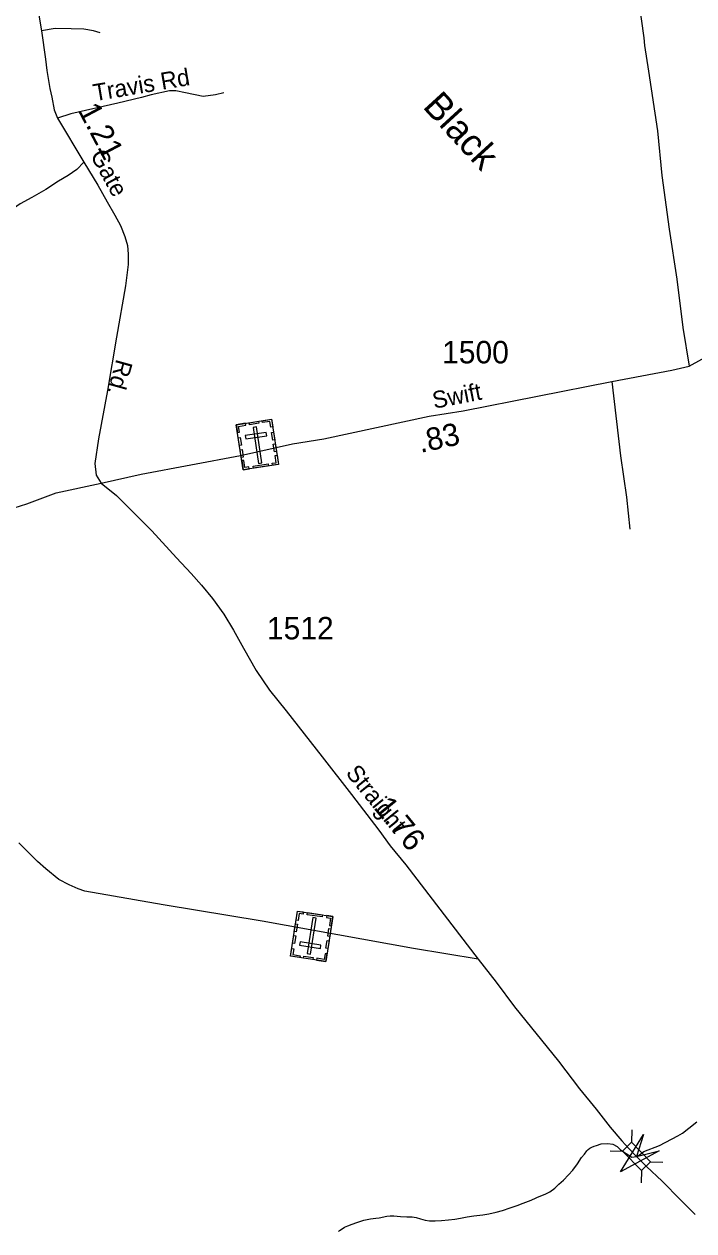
# Model space of a CAD drawing. Extents: x 2220236 to 2384410, y 720751 to 894131.
# Drawn here: x 2338568 to 2342298, y 859842 to 866567 of the extents above; entities that cross this region are included whole.
import ezdxf

# ---------------------------------------------------------------- set-up
doc = ezdxf.new("R2010")
doc.units = 0
doc.layers.add('Default', color=7, linetype='Continuous')

msp = doc.modelspace()

# ---------------------------------------------------------------- linework, layer by layer
at = {"layer": 'Default'}
for p, q in [((2341952.6, 860404.7), (2341951.5, 860335.7)), ((2341952.6, 860404.7), (2341951.5, 860335.7)), ((2341831.7, 860287.8), (2341900.7, 860286.6)), ((2341831.7, 860287.8), (2341900.7, 860286.6)), ((2342056.2, 860226.8), (2342125.2, 860225.6)), ((2342056.2, 860226.8), (2342125.2, 860225.6)), ((2342006.6, 860178.8), (2342005.5, 860109.9)), ((2342006.6, 860178.8), (2342005.5, 860109.9))]:
    msp.add_line(p, q, dxfattribs=at)
for points in [[(2341930.3, 867093.8), (2341953.1, 866923.3), (2342004.1, 866596.4), (2342019.9, 866490.9), (2342023.4, 866448.7), (2342045.3, 866304.6), (2342096.3, 865972.4), (2342120.6, 865723.7), (2342160.1, 865424.1), (2342203.4, 865146.8), (2342236.8, 864877.4), (2342272.8, 864661.2)], [(2338623.8, 866772.9), (2338665, 866530.3), (2338686.4, 866372.2), (2338694.8, 866309.1), (2338710.5, 866208.1), (2338721.1, 866159.7), (2338735.8, 866090.3), (2338752.6, 866044), (2338900.8, 865798), (2338978.2, 865669.8), (2339029.2, 865576.5), (2339072.1, 865503.5), (2339103.6, 865444.6), (2339128.8, 865383.6), (2339143.5, 865333.1), (2339147.7, 865284.8), (2339147.7, 865228), (2339133, 865108.1), (2339082.6, 864822.1), (2339032.1, 864525.5), (2338982.7, 864256.8), (2338961.8, 864118.7), (2338968.1, 864053.8), (2338996.1, 864008.6)], [(2338623.8, 866772.9), (2338665, 866530.3), (2338686.4, 866372.2), (2338694.8, 866309.1), (2338710.5, 866208.1), (2338721.1, 866159.7), (2338735.8, 866090.3), (2338752.6, 866044), (2338900.8, 865798), (2338978.2, 865669.8), (2339029.2, 865576.5), (2339072.1, 865503.5), (2339103.6, 865444.6), (2339128.8, 865383.6), (2339143.5, 865333.1), (2339147.7, 865284.8), (2339147.7, 865228), (2339133, 865108.1), (2339082.6, 864822.1), (2339032.1, 864525.5), (2338982.7, 864256.8), (2338961.8, 864118.7), (2338968.1, 864053.8), (2338996.1, 864008.6)], [(2338991.8, 866518), (2338953.1, 866530.3), (2338900.4, 866539.1), (2338830.2, 866540.9), (2338740.6, 866542.6), (2338665, 866530.3)], [(2339679.9, 866184.1), (2339633.9, 866173.6), (2339564, 866164.8), (2339467.2, 866185), (2339412.6, 866195.5), (2339376.8, 866195.5), (2339276, 866172.3), (2339221.3, 866157.6), (2339088.9, 866126.1), (2338828.3, 866067.2), (2338752.6, 866044)], [(2338900.8, 865798), (2338860.8, 865758), (2338812.5, 865724.4), (2338759.9, 865692.8), (2338688.5, 865646.5), (2338610.7, 865600.3), (2338545.5, 865566.6), (2338495.1, 865530.9), (2338434.1, 865482.5), (2338303.8, 865381.5)], [(2338996.1, 864008.6), (2339219.5, 864059.3), (2339772.1, 864164), (2340063.2, 864227.3), (2340236.8, 864255.4), (2340823, 864382.4), (2341012.7, 864412.8), (2341840.4, 864576.5), (2342175.6, 864638.6), (2342272.8, 864661.2), (2342430.2, 864747.7), (2342576.9, 864845.3), (2342659.9, 864930.3), (2342849.7, 865108.6), (2342966.2, 865229.8), (2343072.2, 865333.5)], [(2338996.1, 864008.6), (2339219.5, 864059.3), (2339772.1, 864164), (2340063.2, 864227.3), (2340236.8, 864255.4), (2340823, 864382.4), (2341012.7, 864412.8), (2341840.4, 864576.5), (2342175.6, 864638.6), (2342272.8, 864661.2), (2342430.2, 864747.7), (2342576.9, 864845.3), (2342659.9, 864930.3), (2342849.7, 865108.6), (2342966.2, 865229.8), (2343072.2, 865333.5)], [(2341840.4, 864576.5), (2341889.4, 864161.3), (2341922.2, 863931.7), (2341942.3, 863752.1)], [(2336412.7, 862595.3), (2336683.3, 862786.1), (2336866.1, 862906), (2336992.2, 862985.9), (2337168.8, 863097.4), (2337345.4, 863211), (2337609.1, 863368.7), (2337735.3, 863444.4), (2337831.9, 863515.9), (2337941.2, 863593.8), (2338090.5, 863677.9), (2338256, 863762), (2338403.7, 863824.6), (2338511.6, 863871.4), (2338582.7, 863894.2), (2338745.2, 863955), (2338996.1, 864008.6)], [(2336412.7, 862595.3), (2336683.3, 862786.1), (2336866.1, 862906), (2336992.2, 862985.9), (2337168.8, 863097.4), (2337345.4, 863211), (2337609.1, 863368.7), (2337735.3, 863444.4), (2337831.9, 863515.9), (2337941.2, 863593.8), (2338090.5, 863677.9), (2338256, 863762), (2338403.7, 863824.6), (2338511.6, 863871.4), (2338582.7, 863894.2), (2338745.2, 863955), (2338996.1, 864008.6)], [(2338996.1, 864008.6), (2339083, 863939.7), (2339175.1, 863848.3), (2339278.1, 863743.1), (2339416.8, 863593.8), (2339498.8, 863505.4), (2339555.5, 863440.2), (2339616.5, 863366.6), (2339679.5, 863278.3), (2339734.2, 863189.9), (2339788.8, 863089), (2339860.3, 862964.9), (2339933.9, 862855.5), (2340027.1, 862739.4), (2340228, 862483.8), (2340390.4, 862274), (2340542.8, 862075.7), (2340605.8, 861988.7), (2340693.2, 861881.6), (2341097.3, 861356.7), (2341196.8, 861227.9), (2341298.4, 861091.2), (2341544.1, 860788.3), (2341661.9, 860633.6), (2341753.1, 860520.9), (2341832.3, 860419.7), (2341897.2, 860344.5), (2341938.6, 860299.5)], [(2338996.1, 864008.6), (2339083, 863939.7), (2339175.1, 863848.3), (2339278.1, 863743.1), (2339416.8, 863593.8), (2339498.8, 863505.4), (2339555.5, 863440.2), (2339616.5, 863366.6), (2339679.5, 863278.3), (2339734.2, 863189.9), (2339788.8, 863089), (2339860.3, 862964.9), (2339933.9, 862855.5), (2340027.1, 862739.4), (2340228, 862483.8), (2340390.4, 862274), (2340542.8, 862075.7), (2340605.8, 861988.7), (2340693.2, 861881.6), (2341097.3, 861356.7), (2341196.8, 861227.9), (2341298.4, 861091.2), (2341544.1, 860788.3), (2341661.9, 860633.6), (2341753.1, 860520.9), (2341832.3, 860419.7), (2341897.2, 860344.5), (2341938.6, 860299.5)], [(2341097.3, 861356.7), (2340736.7, 861416.4), (2339893.1, 861568.1), (2339342.3, 861659.5), (2338905.4, 861734.3), (2338869.3, 861747.8), (2338819.1, 861771.1), (2338760.7, 861800.6), (2338688, 861859.6), (2338641.5, 861900.9), (2338538.5, 862003.8)], [(2340317.9, 859837.8), (2340323.9, 859843.6), (2340338.2, 859854), (2340351.3, 859862.1), (2340371.3, 859870.2), (2340395.3, 859879.3), (2340421.1, 859888.6), (2340459, 859901.7), (2340497.1, 859909.8), (2340527.2, 859912.6), (2340544.8, 859914.4), (2340588.8, 859923.4), (2340606.1, 859925.7), (2340626.7, 859925.9), (2340664.6, 859921.6), (2340698.8, 859920.7), (2340728.7, 859920.9), (2340752.1, 859916.9), (2340775.1, 859909.7), (2340801, 859901.9), (2340825.1, 859897.9), (2340857, 859898.2), (2340893, 859900.7), (2340930.9, 859902.9), (2340966.9, 859907.7), (2340998.8, 859912.2), (2341034.9, 859920.3), (2341072.8, 859925.1), (2341122.8, 859931.4), (2341156.6, 859937.7), (2341196.7, 859945.9), (2341232.4, 859954.6), (2341274.2, 859969.5), (2341313.9, 859984.2), (2341347.9, 859996.4), (2341391.9, 860013), (2341419.6, 860025.6), (2341423.4, 860027.4), (2341473.5, 860048.2), (2341495.3, 860059.9), (2341523, 860080.7), (2341546.1, 860101.4), (2341572.4, 860125.4), (2341600.1, 860153.5), (2341623.6, 860180), (2341649.4, 860216.2), (2341673, 860250), (2341688.6, 860270.3), (2341702.6, 860288.9), (2341709.2, 860295.8), (2341719.1, 860302.7), (2341730.3, 860309.1), (2341742.3, 860313.5), (2341756.2, 860317.4), (2341781.9, 860327.3), (2341818.3, 860329.8), (2341847.5, 860324.9), (2341871.8, 860311.6), (2341890, 860293.3), (2341951.9, 860253.2), (2341978.6, 860255.7), (2341995.6, 860266.6), (2342019.9, 860284.8), (2342106.1, 860317.9), (2342209.6, 860371.4), (2342235.2, 860387.2), (2342270.9, 860413.9), (2342314.7, 860450.2)], [(2341938.6, 860299.5), (2341968.2, 860267.4), (2342035, 860200.3), (2342121.9, 860119.4), (2342223, 860014.7), (2342306, 859933.6)], [(2341938.6, 860299.5), (2341968.2, 860267.4), (2342035, 860200.3), (2342121.9, 860119.4), (2342223, 860014.7), (2342306, 859933.6)]]:
    msp.add_lwpolyline(points, dxfattribs=at)
for points in [[(2339748.9, 864334.9), (2339945.7, 864365.1), (2339984.4, 864113.5), (2339787.6, 864083.2)], [(2339755.5, 864292.1), (2339766.7, 864293.8), (2339761.8, 864325.6), (2339801.9, 864331.8), (2339800.2, 864342.8), (2339748.9, 864334.9)], [(2339822.1, 864346.1), (2339873.3, 864354), (2339875.1, 864342.7), (2339823.8, 864334.8)], [(2339952.3, 864322.3), (2339941.1, 864320.6), (2339936.2, 864352.4), (2339896.1, 864346.2), (2339894.4, 864357.2), (2339945.7, 864365.1)], [(2339766.7, 864218.8), (2339760.1, 864261.6), (2339771.4, 864263.3), (2339778, 864220.5)], [(2339799.6, 864273.8), (2339802.4, 864255.3), (2339918.8, 864273.3), (2339916, 864291.7)], [(2339861.1, 864322.5), (2339842.6, 864319.6), (2339873.5, 864119.2), (2339891.9, 864122.1)], [(2339952.2, 864248.3), (2339945.6, 864291.1), (2339956.8, 864292.9), (2339963.4, 864250.1)], [(2339776.9, 864152.3), (2339770.4, 864195.1), (2339781.6, 864196.9), (2339788.2, 864154.1)], [(2339962.2, 864183.2), (2339955.6, 864226), (2339966.8, 864227.7), (2339973.4, 864184.9)], [(2339820.3, 864088.3), (2339818.6, 864099.6), (2339796.8, 864096.3), (2339790.7, 864136.2), (2339779.7, 864134.5), (2339787.6, 864083.2)], [(2339951.7, 864108.4), (2339949.9, 864119.8), (2339971.6, 864123.1), (2339965.5, 864163.1), (2339976.5, 864164.8), (2339984.4, 864113.5)], [(2339842.7, 864103.3), (2339926.5, 864116.2), (2339928.3, 864104.9), (2339844.4, 864092)], [(2340248.1, 861342.3), (2340051.4, 861372.6), (2340090.1, 861624.2), (2340286.8, 861593.9)], [(2340122.8, 861619.2), (2340121.1, 861607.8), (2340099.3, 861611.2), (2340093.2, 861571.2), (2340082.2, 861572.9), (2340090.1, 861624.2)], [(2340228.3, 861591.3), (2340144.5, 861604.2), (2340146.2, 861615.5), (2340230.1, 861602.6)], [(2340144.8, 861387.8), (2340163.3, 861385), (2340194.1, 861585.4), (2340175.7, 861588.2)], [(2340254.2, 861598.9), (2340252.4, 861587.6), (2340274.2, 861584.2), (2340268, 861544.3), (2340279, 861542.6), (2340286.9, 861593.9)], [(2340090.3, 861551.1), (2340083.7, 861508.3), (2340072.5, 861510), (2340079.1, 861552.8)], [(2340276.3, 861524.8), (2340269.7, 861482), (2340258.4, 861483.7), (2340265, 861526.5)], [(2340080.3, 861485.9), (2340073.7, 861443.1), (2340062.4, 861444.8), (2340069, 861487.6)], [(2340218.1, 861415.7), (2340221, 861434.2), (2340104.6, 861452.1), (2340101.8, 861433.6)], [(2340266, 861458.4), (2340259.4, 861415.6), (2340248.2, 861417.3), (2340254.8, 861460.1)], [(2340057.9, 861415.4), (2340069.1, 861413.7), (2340064.2, 861381.9), (2340104.3, 861375.7), (2340102.6, 861364.7), (2340051.3, 861372.6)], [(2340174.9, 861353.6), (2340123.7, 861361.4), (2340125.4, 861372.7), (2340176.7, 861364.8)], [(2340254.7, 861385.1), (2340243.5, 861386.8), (2340238.6, 861355), (2340198.5, 861361.2), (2340196.8, 861350.2), (2340248.1, 861342.3)], [(2342104.5, 860288.1), (2341890.2, 860171.7), (2342017.6, 860379.7), (2341978.6, 860255.7)], [(2342104.5, 860288.1), (2341890.2, 860171.7), (2342017.6, 860379.7), (2341978.6, 860255.7)], [(2341951.5, 860335.7), (2342056.5, 860227), (2342005.7, 860178), (2341900.7, 860286.6)], [(2341951.5, 860335.7), (2342056.5, 860227), (2342005.7, 860178), (2341900.7, 860286.6)]]:
    msp.add_lwpolyline(points, close=True, dxfattribs=at)

# ---------------------------------------------------------------- texts
for s, height, rotation, p in [('Travis Rd', 95, 9.65846, (2338960.3, 866137.1)), ('Black', 150, 312.54061, (2340782.9, 866104.6)), ('1.21', 125, 297.81564, (2338865.1, 866087.9)), ('Gate', 95, 298.66224, (2338933.5, 865837.1)), ('Rd.', 95, 254.48173, (2339082.1, 864704.5)), ('Swift', 95, 11.01474, (2340851.6, 864423.2)), ('.83', 125, 12.14724, (2340775.7, 864177.4)), ('Straight', 95, 309.04649, (2340354.8, 862391.8)), ('1.76', 125, 309.21708, (2340510.1, 862200))]:
    msp.add_text(s, height=height, rotation=rotation, dxfattribs=at).set_placement(p)
for s, p in [('1500', (2340895.7, 864676.6)), ('1512', (2339920, 863138.4))]:
    msp.add_text(s, height=125, dxfattribs=at).set_placement(p)

doc.saveas('drawing.dxf')
